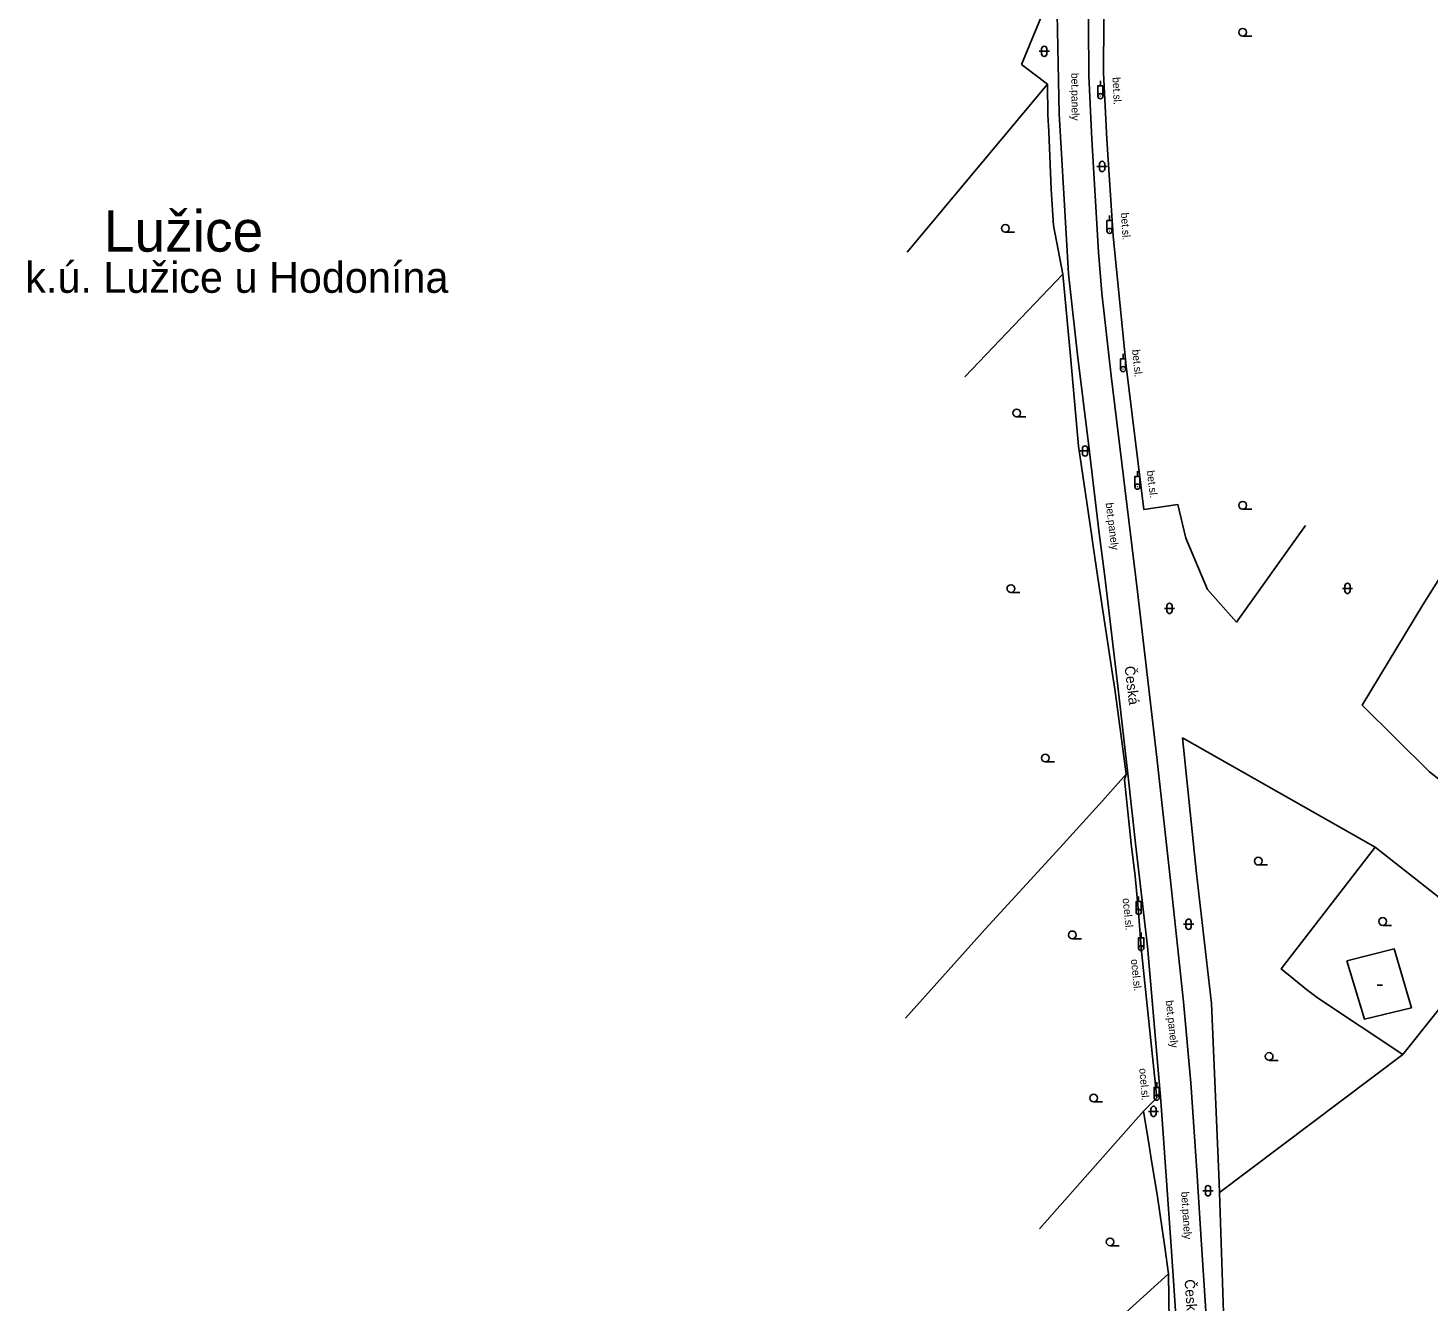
# Model space of a CAD drawing. Extents: x -577457 to -568404, y -1208466 to -1201387.
# Drawn here: x -568816.3 to -568680.5, y -1204319.2 to -1204195.7 of the extents above; entities that cross this region are included whole.
import ezdxf

# ---------------------------------------------------------------- set-up
doc = ezdxf.new("R2010")
doc.units = 0
for name, color, linetype in [('BUDOVY_NEMĚŘ', 7, 'Continuous'), ('NÁZEV_K_Ú', 7, 'Continuous'), ('NÁZVY_SÍDEL_JEDNOTKY', 7, 'Continuous'), ('NÁZVY_ULIC_TOK_SMĚR', 7, 'Continuous'), ('POMOC_POPIS', 7, 'Continuous'), ('ROZHRANÍ_PLOCH', 7, 'Continuous'), ('ZELEŇ', 7, 'Continuous'), ('ZN_BUDOV', 7, 'Continuous'), ('ZN_DOPLŇKOVÉ', 7, 'Continuous'), ('ZN_KULTUR', 7, 'Continuous')]:
    doc.layers.add(name, color=color, linetype=linetype)

msp = doc.modelspace()

# ---------------------------------------------------------------- linework, layer by layer
at = {"layer": 'BUDOVY_NEMĚŘ'}
msp.add_lwpolyline([(-568688.37, -1204286.11), (-568683.79, -1204284.96), (-568682.12, -1204290.67), (-568686.68, -1204291.76), (-568688.37, -1204286.11)], dxfattribs=at)
at = {"layer": 'ROZHRANÍ_PLOCH'}
for points in [[(-568705.4, -1204314.25), (-568706.41, -1204299.68), (-568707.71, -1204284.72), (-568708.88, -1204274.75), (-568709.62, -1204267.99), (-568710.57, -1204259.78), (-568711.84, -1204248.87), (-568712.42, -1204244.4), (-568713.43, -1204235.98), (-568714.49, -1204227.36), (-568715.37, -1204219.52), (-568716.29, -1204204.02), (-568716.46, -1204194.33), (-568716.49, -1204182.3), (-568716.43, -1204178.67), (-568715.87, -1204166.77), (-568715.6, -1204161.16), (-568715.21, -1204157.69), (-568715.11, -1204150.16)], [(-568711.52, -1204157.64), (-568712.67, -1204161.32), (-568713.16, -1204171.38), (-568713.46, -1204178.32), (-568713.46, -1204190.3), (-568713.39, -1204200.33), (-568713.1, -1204206.45), (-568712.45, -1204217.41), (-568712.14, -1204221.39), (-568711.25, -1204229.41), (-568708.68, -1204250.32), (-568706.81, -1204266.4), (-568705.49, -1204278.33), (-568704.22, -1204290.08), (-568703.5, -1204297.93), (-568702.89, -1204306.92), (-568702.56, -1204312.14)], [(-568702.56, -1204312.14), (-568700.78, -1204339.42)], [(-568705.4, -1204314.25), (-568703.69, -1204339.26)]]:
    msp.add_lwpolyline(points, dxfattribs=at)
at = {"layer": 'ZELEŇ'}
for points in [[(-568699.07, -1204253.28), (-568692.39, -1204243.91)], [(-568681.03, -1204251.6), (-568675.84, -1204243.41)], [(-568681.03, -1204251.6), (-568686.9, -1204261.32), (-568680.37, -1204267.8), (-568677.8, -1204269.84)], [(-568704.32, -1204264.51), (-568685.65, -1204275.08)], [(-568708.92, -1204277.9), (-568708.57, -1204281.37), (-568708.33, -1204284.88), (-568706.82, -1204299.38), (-568708.09, -1204300.7)], [(-568682.97, -1204295.21), (-568700.74, -1204308.57)]]:
    msp.add_lwpolyline(points, dxfattribs=at)
at = {"layer": 'ZN_BUDOV'}
msp.add_line((-568685.43, -1204288.47), (-568684.93, -1204288.47), dxfattribs=at)
at = {"layer": 'ZN_DOPLŇKOVÉ'}
for p, q in [((-568712.28, -1204201.3), (-568712.28, -1204200.8)), ((-568711.39, -1204214.36), (-568711.39, -1204213.86)), ((-568710.08, -1204227.76), (-568710.08, -1204227.26)), ((-568708.69, -1204239.15), (-568708.69, -1204238.65)), ((-568708.57, -1204280.37), (-568708.57, -1204279.87)), ((-568708.33, -1204283.88), (-568708.33, -1204283.38)), ((-568706.82, -1204298.38), (-568706.82, -1204297.88))]:
    msp.add_line(p, q, dxfattribs=at)
for points in [[(-568709.29, -1204158.57), (-568711.2, -1204161.58), (-568711.59, -1204170.55), (-568712.05, -1204180.08), (-568711.93, -1204189.61), (-568711.98, -1204200.06), (-568711.66, -1204206.45), (-568711.05, -1204215.82), (-568709.79, -1204228.47), (-568708.06, -1204242.38), (-568704.77, -1204241.89), (-568703.99, -1204245.14), (-568701.88, -1204250.11)], [(-568719.92, -1204199.24), (-568717.84, -1204194.15), (-568717.55, -1204182.97), (-568717.5, -1204179.38), (-568716.96, -1204178.62), (-568716.13, -1204166.7)], [(-568717.4, -1204201.14), (-568719.92, -1204199.24)], [(-568731, -1204217.43), (-568717.4, -1204201.14)], [(-568717.36, -1204204.11), (-568717.4, -1204201.14)], [(-568712.53, -1204202.3), (-568712.53, -1204201.3), (-568712.03, -1204201.3), (-568712.03, -1204202.3)], [(-568717.05, -1204211.32), (-568717.29, -1204205.72), (-568717.36, -1204204.11)], [(-568713.18, -1204244.53), (-568714.39, -1204236.22), (-568715.18, -1204227.49), (-568715.92, -1204219.55), (-568716.84, -1204214.85), (-568717.05, -1204211.32)], [(-568711.64, -1204215.36), (-568711.64, -1204214.36), (-568711.14, -1204214.36), (-568711.14, -1204215.36)], [(-568715.92, -1204219.55), (-568725.42, -1204229.5)], [(-568710.33, -1204228.76), (-568710.33, -1204227.76), (-568709.83, -1204227.76), (-568709.83, -1204228.76)], [(-568708.94, -1204240.15), (-568708.94, -1204239.15), (-568708.44, -1204239.15), (-568708.44, -1204240.15)], [(-568712.97, -1204245.91), (-568713.18, -1204244.53)], [(-568711.09, -1204258.33), (-568712.53, -1204248.99), (-568712.97, -1204245.91)], [(-568701.88, -1204250.11), (-568699.07, -1204253.28)], [(-568710.23, -1204264.61), (-568710.89, -1204259.77), (-568711.09, -1204258.33)], [(-568731.18, -1204291.67), (-568723.44, -1204283.05), (-568716.55, -1204275.52), (-568712.09, -1204270.62), (-568709.77, -1204268.03), (-568710.23, -1204264.61)], [(-568704.32, -1204264.51), (-568702.97, -1204277.64)], [(-568709.28, -1204274.78), (-568709.94, -1204268.57), (-568709.77, -1204268.03)], [(-568708.92, -1204277.9), (-568709.28, -1204274.78)], [(-568674.13, -1204284.13), (-568685.65, -1204275.08), (-568694.75, -1204286.9), (-568692.28, -1204288.88)], [(-568702.97, -1204277.64), (-568701.52, -1204290.25), (-568700.79, -1204306.83)], [(-568708.82, -1204281.37), (-568708.82, -1204280.37), (-568708.32, -1204280.37), (-568708.32, -1204281.37)], [(-568708.58, -1204284.88), (-568708.58, -1204283.88), (-568708.08, -1204283.88), (-568708.08, -1204284.88)], [(-568691.13, -1204289.77), (-568682.97, -1204295.21), (-568674.13, -1204284.13)], [(-568692.28, -1204288.88), (-568691.13, -1204289.77)], [(-568707.07, -1204299.38), (-568707.07, -1204298.38), (-568706.57, -1204298.38), (-568706.57, -1204299.38)], [(-568707.55, -1204304.01), (-568708.09, -1204300.7), (-568718.2, -1204312.1)], [(-568706.79, -1204308.75), (-568707.32, -1204305.51), (-568707.55, -1204304.01)], [(-568700.79, -1204306.83), (-568700.74, -1204308.57)], [(-568706.03, -1204313.86), (-568706.79, -1204308.75)], [(-568700.74, -1204308.57), (-568699.78, -1204336.68)], [(-568705.69, -1204316.46), (-568706.03, -1204313.86)], [(-568716.06, -1204325.86), (-568705.69, -1204316.46)], [(-568705.59, -1204323.39), (-568705.69, -1204316.46)]]:
    msp.add_lwpolyline(points, dxfattribs=at)
for centre, radius in [((-568712.28, -1204202.3), 0.25), ((-568712.28, -1204202.3), 0.005), ((-568711.39, -1204215.36), 0.25), ((-568711.39, -1204215.36), 0.005), ((-568710.08, -1204228.76), 0.25), ((-568710.08, -1204228.76), 0.005), ((-568708.69, -1204240.15), 0.25), ((-568708.69, -1204240.15), 0.005), ((-568708.57, -1204281.37), 0.25), ((-568708.57, -1204281.37), 0.005), ((-568708.33, -1204284.88), 0.25), ((-568708.33, -1204284.88), 0.005), ((-568706.82, -1204299.38), 0.25), ((-568706.82, -1204299.38), 0.005)]:
    msp.add_circle(centre, radius, dxfattribs=at)
at = {"layer": 'ZN_KULTUR'}
for p, q in [((-568698.49, -1204196.48), (-568697.61, -1204196.48)), ((-568717.98, -1204198.2), (-568717.98, -1204197.7)), ((-568717.48, -1204198.2), (-568717.48, -1204197.7)), ((-568718.23, -1204197.95), (-568717.23, -1204197.95)), ((-568712.61, -1204209.11), (-568711.61, -1204209.11)), ((-568712.36, -1204209.36), (-568712.36, -1204208.86)), ((-568711.86, -1204209.36), (-568711.86, -1204208.86)), ((-568721.49, -1204215.49), (-568720.61, -1204215.49)), ((-568720.39, -1204233.39), (-568719.52, -1204233.39)), ((-568714.27, -1204236.69), (-568713.27, -1204236.69)), ((-568714.02, -1204236.94), (-568714.02, -1204236.44)), ((-568713.52, -1204236.94), (-568713.52, -1204236.44)), ((-568698.49, -1204242.33), (-568697.61, -1204242.33)), ((-568720.96, -1204250.41), (-568720.08, -1204250.41)), ((-568688.82, -1204250.01), (-568687.82, -1204250.01)), ((-568688.57, -1204250.26), (-568688.57, -1204249.76)), ((-568688.07, -1204250.26), (-568688.07, -1204249.76)), ((-568706.08, -1204251.95), (-568705.08, -1204251.95)), ((-568705.83, -1204252.2), (-568705.83, -1204251.7)), ((-568705.33, -1204252.2), (-568705.33, -1204251.7)), ((-568717.62, -1204266.83), (-568716.74, -1204266.83)), ((-568696.96, -1204276.82), (-568696.08, -1204276.82)), ((-568704.23, -1204282.57), (-568703.23, -1204282.57)), ((-568703.98, -1204282.82), (-568703.98, -1204282.32)), ((-568703.48, -1204282.82), (-568703.48, -1204282.32)), ((-568684.91, -1204282.68), (-568684.04, -1204282.68)), ((-568715, -1204283.98), (-568714.12, -1204283.98)), ((-568695.92, -1204295.76), (-568695.05, -1204295.76)), ((-568712.93, -1204299.79), (-568712.06, -1204299.79)), ((-568707.63, -1204300.71), (-568706.63, -1204300.71)), ((-568707.38, -1204300.96), (-568707.38, -1204300.46)), ((-568706.88, -1204300.96), (-568706.88, -1204300.46)), ((-568702.35, -1204308.4), (-568701.35, -1204308.4)), ((-568702.1, -1204308.65), (-568702.1, -1204308.15)), ((-568701.6, -1204308.65), (-568701.6, -1204308.15)), ((-568711.34, -1204313.74), (-568710.46, -1204313.74))]:
    msp.add_line(p, q, dxfattribs=at)
for centre in [(-568698.49, -1204196.1), (-568721.49, -1204215.11), (-568720.39, -1204233.01), (-568698.49, -1204241.96), (-568720.96, -1204250.03), (-568717.62, -1204266.46), (-568696.96, -1204276.45), (-568684.91, -1204282.3), (-568715, -1204283.6), (-568695.92, -1204295.38), (-568712.93, -1204299.42), (-568711.34, -1204313.36)]:
    msp.add_circle(centre, 0.375, dxfattribs=at)
for centre, start, end in [((-568717.73, -1204197.7), 0, 180), ((-568717.73, -1204198.2), 180, 360), ((-568712.11, -1204208.86), 0, 180), ((-568712.11, -1204209.36), 180, 360), ((-568713.77, -1204236.44), 0, 180), ((-568713.77, -1204236.94), 180, 360), ((-568688.32, -1204249.76), 0, 180), ((-568688.32, -1204250.26), 180, 360), ((-568705.58, -1204251.7), 0, 180), ((-568705.58, -1204252.2), 180, 360), ((-568703.73, -1204282.32), 0, 180), ((-568703.73, -1204282.82), 180, 360), ((-568707.13, -1204300.46), 0, 180), ((-568707.13, -1204300.96), 180, 360), ((-568701.85, -1204308.15), 0, 180), ((-568701.85, -1204308.65), 180, 360)]:
    msp.add_arc(centre, 0.25, start, end, dxfattribs=at)

# ---------------------------------------------------------------- texts
at = {"layer": 'NÁZEV_K_Ú'}
msp.add_text('k.ú. Lužice u Hodonína', height=3, dxfattribs=at).set_placement((-568816.53, -1204221.36))
at = {"layer": 'NÁZVY_SÍDEL_JEDNOTKY'}
msp.add_text('Lužice', height=4, dxfattribs=at).set_placement((-568808.91, -1204217.37))
at = {"layer": 'NÁZVY_ULIC_TOK_SMĚR'}
for rotation, p in [(276.6397, (-568709.94, -1204257.59)), (273.9114, (-568704.12, -1204317.02))]:
    msp.add_text('Česká', height=1, rotation=rotation, dxfattribs=at).set_placement(p)
at = {"layer": 'POMOC_POPIS'}
for s, rotation, p in [('bet.panely', 270.3999, (-568715.1, -1204200.04)), ('bet.sl.', 272.8669, (-568711.11, -1204200.47)), ('bet.sl.', 273.7248, (-568710.29, -1204213.61)), ('bet.sl.', 275.6882, (-568709.21, -1204226.89)), ('bet.sl.', 277.0896, (-568707.79, -1204238.62)), ('bet.panely', 277.0069, (-568711.77, -1204241.74)), ('ocel.sl.', 275.7597, (-568710.13, -1204280.07)), ('ocel.sl.', 275.9452, (-568709.33, -1204285.98)), ('bet.panely', 276.1689, (-568705.95, -1204289.98)), ('ocel.sl.', 274.9665, (-568708.52, -1204296.56)), ('bet.panely', 273.6173, (-568704.45, -1204308.51))]:
    msp.add_text(s, height=0.75, rotation=rotation, dxfattribs=at).set_placement(p)

doc.saveas('drawing.dxf')
